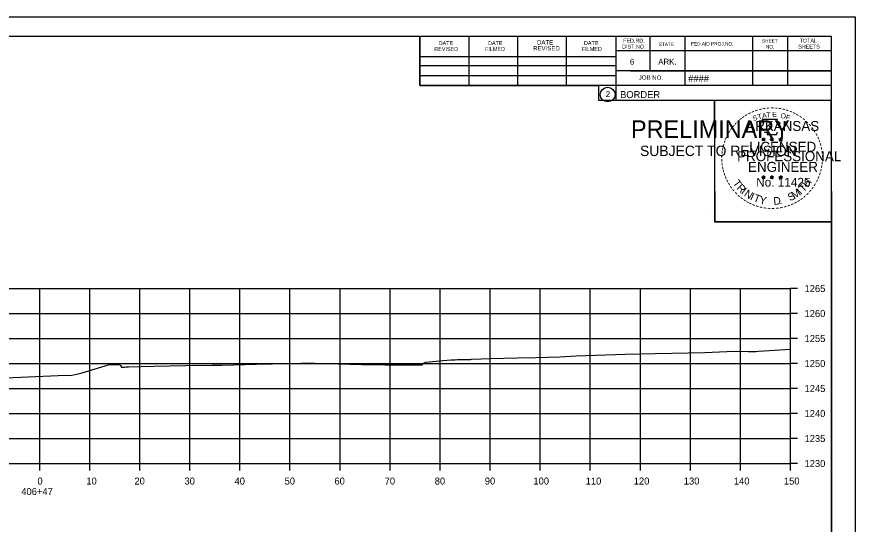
# Model space of a CAD drawing. Extents: x -70 to 701944, y -4 to 666871.
# Drawn here: x 669211.5 to 669379, y 663814.1 to 663915.6 of the extents above; entities that cross this region are included whole.
import ezdxf

# ---------------------------------------------------------------- set-up
doc = ezdxf.new("R2010")
doc.units = 0
for name, color, linetype in [('R_Axis', 7, 'Continuous'), ('R_Axis Annot', 7, 'Continuous'), ('R_Border', 7, 'Continuous'), ('R_Border PE', 7, 'Continuous'), ('R_Border Prem', 7, 'Continuous'), ('R_Exist Surface', 7, 'Continuous'), ('R_Grid', 7, 'Continuous'), ('R_No Plot', 7, 'Continuous')]:
    doc.layers.add(name, color=color, linetype=linetype)

msp = doc.modelspace()

# ---------------------------------------------------------------- linework, layer by layer
at = {"layer": 'R_Axis'}
for p, q in [((669366.07, 663826.24), (669366.07, 663861.24)), ((669367.47, 663861.24), (669366.07, 663861.24)), ((669367.47, 663856.24), (669366.07, 663856.24)), ((669367.47, 663851.24), (669366.07, 663851.24)), ((669367.47, 663846.24), (669366.07, 663846.24)), ((669367.47, 663841.24), (669366.07, 663841.24)), ((669367.47, 663836.24), (669366.07, 663836.24)), ((669367.47, 663831.24), (669366.07, 663831.24)), ((669066.07, 663826.24), (669366.07, 663826.24)), ((669216.07, 663824.84), (669216.07, 663826.24)), ((669226.07, 663824.84), (669226.07, 663826.24)), ((669236.07, 663824.84), (669236.07, 663826.24)), ((669246.07, 663824.84), (669246.07, 663826.24)), ((669256.07, 663824.84), (669256.07, 663826.24)), ((669266.07, 663824.84), (669266.07, 663826.24)), ((669276.07, 663824.84), (669276.07, 663826.24)), ((669286.07, 663824.84), (669286.07, 663826.24)), ((669296.07, 663824.84), (669296.07, 663826.24)), ((669306.07, 663824.84), (669306.07, 663826.24)), ((669316.07, 663824.84), (669316.07, 663826.24)), ((669326.07, 663824.84), (669326.07, 663826.24)), ((669336.07, 663824.84), (669336.07, 663826.24)), ((669346.07, 663824.84), (669346.07, 663826.24)), ((669356.07, 663824.84), (669356.07, 663826.24)), ((669366.07, 663824.84), (669366.07, 663826.24)), ((669367.47, 663826.24), (669366.07, 663826.24))]:
    msp.add_line(p, q, dxfattribs=at)
at = {"layer": 'R_Border'}
for p, q in [((669058.07, 663911.7), (669374.25, 663911.7)), ((669291.99, 663901.82), (669291.99, 663911.7)), ((669301.85, 663901.82), (669301.85, 663911.5)), ((669311.61, 663901.82), (669311.61, 663911.5)), ((669321.29, 663901.82), (669321.29, 663911.5)), ((669331.15, 663911.7), (669331.15, 663898.9)), ((669337.99, 663911.7), (669337.99, 663904.76)), ((669344.93, 663911.7), (669344.93, 663901.82)), ((669358.51, 663911.7), (669358.51, 663901.82)), ((669365.45, 663911.7), (669365.45, 663901.82)), ((669374.25, 663706.24), (669374.25, 663911.7)), ((669291.99, 663907.68), (669331.15, 663907.68)), ((669374.25, 663908.76), (669331.15, 663908.76)), ((669374.25, 663908.78), (669374.25, 663908.78)), ((669291.99, 663905.82), (669331.15, 663905.82)), ((669374.25, 663904.76), (669331.15, 663904.76)), ((669334.11, 663904.76), (669374.25, 663904.76)), ((669291.99, 663901.82), (669291.99, 663903.88)), ((669291.99, 663903.88), (669331.15, 663903.88)), ((669374.25, 663901.82), (669291.99, 663901.82)), ((669331.15, 663898.9), (669374.25, 663898.9))]:
    msp.add_line(p, q, dxfattribs=at)
msp.add_circle((669329.54, 663900.04), 1.47, dxfattribs=at)
at = {"layer": 'R_Border PE'}
for p, q in [((669360.34, 663891.16), (669360.69, 663891.05)), ((669360.34, 663891.16), (669360.59, 663891.11)), ((669360.34, 663891.16), (669360.57, 663891.04)), ((669360.47, 663890.75), (669360.69, 663891.05)), ((669360.47, 663890.75), (669360.6, 663890.99)), ((669360.47, 663890.75), (669360.68, 663890.97)), ((669360.69, 663891.41), (669360.65, 663891.16)), ((669360.9, 663890.75), (669360.68, 663890.96)), ((669360.69, 663891.05), (669360.69, 663891.41)), ((669360.69, 663891.41), (669360.74, 663891.16)), ((669361.03, 663891.16), (669360.69, 663891.05)), ((669360.9, 663890.75), (669360.69, 663891.05)), ((669361.03, 663891.16), (669360.75, 663891.11)), ((669360.9, 663890.75), (669360.76, 663891.04)), ((669361.03, 663891.16), (669360.83, 663891.06)), ((669362.01, 663891.16), (669362.36, 663891.05)), ((669362.01, 663891.16), (669362.26, 663891.11)), ((669362.01, 663891.16), (669362.24, 663891.04)), ((669362.14, 663890.75), (669362.36, 663891.05)), ((669362.14, 663890.75), (669362.27, 663890.99)), ((669362.14, 663890.75), (669362.35, 663890.97)), ((669362.36, 663891.41), (669362.32, 663891.16)), ((669362.57, 663890.75), (669362.35, 663890.96)), ((669362.36, 663891.05), (669362.36, 663891.41)), ((669362.36, 663891.41), (669362.41, 663891.16)), ((669362.7, 663891.16), (669362.36, 663891.05)), ((669362.57, 663890.75), (669362.36, 663891.05)), ((669362.7, 663891.16), (669362.42, 663891.11)), ((669362.57, 663890.75), (669362.43, 663891.04)), ((669362.7, 663891.16), (669362.5, 663891.06)), ((669363.77, 663891.15), (669364.12, 663891.04)), ((669363.77, 663891.15), (669364.02, 663891.1)), ((669363.77, 663891.15), (669364.01, 663891.02)), ((669363.9, 663890.74), (669364.12, 663891.04)), ((669363.9, 663890.74), (669364.03, 663890.98)), ((669363.9, 663890.74), (669364.12, 663890.96)), ((669364.12, 663891.4), (669364.08, 663891.15)), ((669364.12, 663891.04), (669364.12, 663891.4)), ((669364.12, 663891.4), (669364.17, 663891.15)), ((669364.47, 663891.15), (669364.12, 663891.04)), ((669364.33, 663890.74), (669364.12, 663891.04)), ((669364.33, 663890.74), (669364.12, 663890.95)), ((669364.47, 663891.15), (669364.18, 663891.1)), ((669364.33, 663890.74), (669364.2, 663891.03)), ((669364.47, 663891.15), (669364.26, 663891.04)), ((669360.33, 663883.59), (669360.68, 663883.47)), ((669360.33, 663883.59), (669360.59, 663883.54)), ((669360.33, 663883.59), (669360.57, 663883.46)), ((669360.47, 663883.18), (669360.68, 663883.47)), ((669360.47, 663883.18), (669360.59, 663883.42)), ((669360.47, 663883.18), (669360.68, 663883.39)), ((669360.68, 663883.84), (669360.64, 663883.59)), ((669360.68, 663883.47), (669360.68, 663883.84)), ((669360.68, 663883.84), (669360.73, 663883.59)), ((669361.03, 663883.59), (669360.68, 663883.47)), ((669360.9, 663883.18), (669360.68, 663883.47)), ((669360.9, 663883.18), (669360.68, 663883.39)), ((669361.03, 663883.59), (669360.74, 663883.54)), ((669360.9, 663883.18), (669360.76, 663883.47)), ((669361.03, 663883.59), (669360.83, 663883.48)), ((669362, 663883.59), (669362.35, 663883.47)), ((669362, 663883.59), (669362.26, 663883.54)), ((669362, 663883.59), (669362.24, 663883.46)), ((669362.14, 663883.18), (669362.35, 663883.47)), ((669362.14, 663883.18), (669362.26, 663883.42)), ((669362.14, 663883.18), (669362.35, 663883.39)), ((669362.35, 663883.84), (669362.31, 663883.59)), ((669362.35, 663883.47), (669362.35, 663883.84)), ((669362.35, 663883.84), (669362.4, 663883.59)), ((669362.7, 663883.59), (669362.35, 663883.47)), ((669362.56, 663883.18), (669362.35, 663883.47)), ((669362.56, 663883.18), (669362.35, 663883.39)), ((669362.7, 663883.59), (669362.41, 663883.54)), ((669362.56, 663883.18), (669362.43, 663883.47)), ((669362.7, 663883.59), (669362.49, 663883.48)), ((669363.77, 663883.58), (669364.12, 663883.46)), ((669363.77, 663883.58), (669364.02, 663883.53)), ((669363.77, 663883.58), (669364.01, 663883.45)), ((669363.9, 663883.17), (669364.12, 663883.46)), ((669363.9, 663883.17), (669364.03, 663883.41)), ((669363.9, 663883.17), (669364.12, 663883.38)), ((669364.12, 663883.83), (669364.08, 663883.58)), ((669364.12, 663883.46), (669364.12, 663883.83)), ((669364.12, 663883.83), (669364.17, 663883.58)), ((669364.47, 663883.58), (669364.12, 663883.46)), ((669364.33, 663883.17), (669364.12, 663883.46)), ((669364.33, 663883.17), (669364.12, 663883.38)), ((669364.47, 663883.58), (669364.18, 663883.53)), ((669364.33, 663883.17), (669364.19, 663883.46)), ((669364.47, 663883.58), (669364.26, 663883.47))]:
    msp.add_line(p, q, dxfattribs=at)
for points in [[(669360.38, 663895.04), (669360.65, 663894.21)], [(669363.89, 663894.11), (669364.03, 663894.4), (669363.35, 663894.37), (669363.49, 663895.04), (669360.38, 663895.04)], [(669360.87, 663892.61), (669360.87, 663892.53), (669361.43, 663892.51), (669361.38, 663892.03), (669363.25, 663892.03), (669363.45, 663892.57)], [(669360.69, 663891.41), (669360.9, 663890.75), (669360.34, 663891.16), (669361.03, 663891.16), (669360.47, 663890.75), (669360.69, 663891.41)], [(669362.36, 663891.41), (669362.57, 663890.75), (669362.01, 663891.16), (669362.7, 663891.16), (669362.14, 663890.75), (669362.36, 663891.41)], [(669364.12, 663891.4), (669364.33, 663890.74), (669363.77, 663891.15), (669364.47, 663891.15), (669363.9, 663890.74), (669364.12, 663891.4)], [(669360.68, 663883.84), (669360.9, 663883.18), (669360.33, 663883.59), (669361.03, 663883.59), (669360.47, 663883.18), (669360.68, 663883.84)], [(669362.35, 663883.84), (669362.56, 663883.18), (669362, 663883.59), (669362.7, 663883.59), (669362.14, 663883.18), (669362.35, 663883.84)], [(669364.12, 663883.83), (669364.33, 663883.17), (669363.77, 663883.58), (669364.47, 663883.58), (669363.9, 663883.17), (669364.12, 663883.83)]]:
    msp.add_lwpolyline(points, dxfattribs=at)
for centre, radius in [((669360.69, 663891.05), 0.172), ((669360.69, 663891.05), 0.145), ((669360.69, 663891.05), 0.116), ((669360.69, 663891.05), 0.0991), ((669360.69, 663891.05), 0.0747), ((669360.69, 663891.05), 0.0495), ((669360.69, 663891.05), 0.0296), ((669362.36, 663891.05), 0.172), ((669362.36, 663891.05), 0.145), ((669362.36, 663891.05), 0.116), ((669362.36, 663891.05), 0.0991), ((669362.36, 663891.05), 0.0747), ((669362.36, 663891.05), 0.0495), ((669362.36, 663891.05), 0.0296), ((669364.12, 663891.03), 0.172), ((669364.12, 663891.03), 0.145), ((669364.12, 663891.03), 0.116), ((669364.12, 663891.03), 0.0991), ((669364.12, 663891.03), 0.0747), ((669364.12, 663891.03), 0.0495), ((669364.12, 663891.03), 0.0296), ((669360.68, 663883.47), 0.172), ((669360.68, 663883.47), 0.145), ((669360.68, 663883.47), 0.116), ((669360.68, 663883.47), 0.0991), ((669360.68, 663883.47), 0.0747), ((669360.68, 663883.47), 0.0495), ((669360.68, 663883.47), 0.0296), ((669362.35, 663883.47), 0.172), ((669362.35, 663883.47), 0.145), ((669362.35, 663883.47), 0.116), ((669362.35, 663883.47), 0.0991), ((669362.35, 663883.47), 0.0747), ((669362.35, 663883.47), 0.0495), ((669362.35, 663883.47), 0.0296), ((669364.12, 663883.46), 0.172), ((669364.12, 663883.46), 0.145), ((669364.12, 663883.46), 0.116), ((669364.12, 663883.46), 0.0991), ((669364.12, 663883.46), 0.0747), ((669364.12, 663883.46), 0.0495), ((669364.12, 663883.46), 0.0296)]:
    msp.add_circle(centre, radius, dxfattribs=at)
at = {"layer": 'R_Exist Surface'}
msp.add_lwpolyline([(669209.32, 663843.4), (669219.78, 663843.83), (669222.48, 663843.92), (669223.73, 663844.21), (669224.52, 663844.39), (669229.98, 663846.05), (669231.68, 663846.03), (669231.8, 663846.03), (669232, 663846.02), (669232.18, 663845.82), (669232.44, 663845.54), (669233, 663845.54), (669233.33, 663845.55), (669233.82, 663845.61), (669238.89, 663845.71), (669245.18, 663845.83), (669250.45, 663845.9), (669251.31, 663845.91), (669252.43, 663845.94), (669259.41, 663846.12), (669262.6, 663846.21), (669263.23, 663846.22), (669264.99, 663846.25), (669268.31, 663846.32), (669269.15, 663846.33), (669271.01, 663846.29), (669278.06, 663846.11), (669280.42, 663846.04), (669285.09, 663846), (669291.59, 663845.99), (669292.38, 663845.99), (669292.51, 663845.99), (669292.82, 663846.34), (669292.87, 663846.4), (669293.19, 663846.51), (669293.23, 663846.52), (669296.61, 663846.83), (669298.28, 663846.98), (669298.98, 663847.01), (669299.53, 663847.04), (669300.13, 663847.05), (669301.14, 663847.05), (669302.12, 663847.07), (669302.34, 663847.12), (669306.18, 663847.24), (669311.46, 663847.36), (669315.21, 663847.45), (669319.98, 663847.59), (669323.28, 663847.75), (669333.04, 663848.13), (669339.03, 663848.25), (669348.97, 663848.45), (669354.8, 663848.74), (669357.71, 663848.62), (669359.19, 663848.67), (669359.7, 663848.69), (669366.07, 663849.12)], dxfattribs=at)
at = {"layer": 'R_Grid'}
for p, q in [((669066.07, 663861.24), (669366.07, 663861.24)), ((669216.07, 663826.24), (669216.07, 663861.24)), ((669226.07, 663826.24), (669226.07, 663861.24)), ((669236.07, 663826.24), (669236.07, 663861.24)), ((669246.07, 663826.24), (669246.07, 663861.24)), ((669256.07, 663826.24), (669256.07, 663861.24)), ((669266.07, 663826.24), (669266.07, 663861.24)), ((669276.07, 663826.24), (669276.07, 663861.24)), ((669286.07, 663826.24), (669286.07, 663861.24)), ((669296.07, 663826.24), (669296.07, 663861.24)), ((669306.07, 663826.24), (669306.07, 663861.24)), ((669316.07, 663826.24), (669316.07, 663861.24)), ((669326.07, 663826.24), (669326.07, 663861.24)), ((669336.07, 663826.24), (669336.07, 663861.24)), ((669346.07, 663826.24), (669346.07, 663861.24)), ((669356.07, 663826.24), (669356.07, 663861.24)), ((669366.07, 663826.24), (669366.07, 663861.24)), ((669066.07, 663856.24), (669366.07, 663856.24)), ((669066.07, 663851.24), (669366.07, 663851.24)), ((669066.07, 663846.24), (669366.07, 663846.24)), ((669066.07, 663841.24), (669366.07, 663841.24)), ((669066.07, 663836.24), (669366.07, 663836.24)), ((669066.07, 663831.24), (669366.07, 663831.24)), ((669066.07, 663826.24), (669366.07, 663826.24))]:
    msp.add_line(p, q, dxfattribs=at)
at = {"layer": 'R_No Plot'}
for p, q in [((669045.67, 663915.6), (669379, 663915.6)), ((669350.29, 663876.45), (669350.29, 663876.45))]:
    msp.add_line(p, q, dxfattribs=at)
for points in [[(669045.66, 663915.6), (669379, 663915.6), (669379, 663702.26), (669045.66, 663702.26)], [(669291.99, 663911.7), (669291.99, 663901.82), (669327.72, 663901.82), (669327.72, 663898.9), (669350.92, 663898.9), (669350.92, 663874.57), (669374.25, 663874.57), (669374.25, 663706.24), (669058.07, 663706.24), (669058.07, 663911.7)], [(669350.92, 663898.9), (669374.13, 663898.9), (669374.25, 663874.57), (669351.04, 663874.57)]]:
    msp.add_lwpolyline(points, close=True, dxfattribs=at)

# ---------------------------------------------------------------- texts
at = {"layer": 'R_Axis Annot'}
for s, p in [('1265', (669368.87, 663860.54)), ('1260', (669368.87, 663855.54)), ('1255', (669368.87, 663850.54)), ('1250', (669368.87, 663845.54)), ('1245', (669368.87, 663840.54)), ('1240', (669368.87, 663835.54)), ('1235', (669368.87, 663830.54)), ('1230', (669368.87, 663825.54)), ('0', (669215.61, 663822.04)), ('10', (669225.38, 663822.04)), ('20', (669234.99, 663822.04)), ('30', (669244.99, 663822.04)), ('40', (669254.99, 663822.04)), ('50', (669264.99, 663822.04)), ('60', (669274.95, 663822.04)), ('70', (669284.99, 663822.04)), ('80', (669294.99, 663822.04)), ('90', (669304.99, 663822.04)), ('100', (669314.7, 663822.04)), ('110', (669325.15, 663822.04)), ('120', (669334.75, 663822.04)), ('130', (669344.75, 663822.04)), ('140', (669354.75, 663822.04)), ('150', (669364.75, 663822.04)), ('406+47', (669212.39, 663819.94))]:
    msp.add_text(s, height=1.4, dxfattribs=at).set_placement(p)
at = {"layer": 'R_Border'}
for s, height, p in [('FED.RD.', 0.782, (669332.63, 663910.42)), ('SHEET', 0.684, (669360.37, 663910.42)), ('TOTAL', 0.782, (669367.89, 663910.42)), ('REVISED', 0.782, (669294.91, 663908.76)), ('DATE', 0.782, (669295.79, 663909.94)), ('FILMED', 0.782, (669305.07, 663908.76)), ('DATE', 0.782, (669305.65, 663909.94)), ('REVISED', 0.879, (669314.65, 663908.86)), ('DATE', 0.879, (669315.43, 663910.04)), ('FILMED', 0.782, (669324.41, 663908.76)), ('DATE', 0.782, (669324.81, 663909.94)), ('DIST.NO.', 0.782, (669332.43, 663909.24)), ('STATE', 0.684, (669339.75, 663909.74)), ('FED.AID PROJ.NO.', 0.684, (669346.21, 663909.84)), ('NO.', 0.684, (669361.15, 663909.24)), ('SHEETS', 0.782, (669367.61, 663909.24)), ('6', 1.17, (669333.99, 663906.02)), ('ARK.', 1.172, (669339.65, 663906.02)), ('JOB NO.', 0.879, (669335.75, 663903)), ('####', 1.4, (669345.63, 663902.56)), ('2', 1.17, (669329.16, 663899.55)), ('BORDER', 1.4, (669332.02, 663899.33))]:
    msp.add_text(s, height=height, rotation=360, dxfattribs=at).set_placement(p)
at = {"layer": 'R_Border PE'}
for s, height, rotation, p in [('-', 1.6, 34.0636, (669357.26, 663895.21)), ('-', 1.6, 28.7918, (669357.86, 663895.58)), ('-', 1.6, 24.3072, (669358.49, 663895.89)), ('S', 1, 21.594, (669358.73, 663894.71)), ('-', 1.6, 19.1761, (669359.13, 663896.16)), ('T', 1, 16.4036, (669359.65, 663895.05)), ('-', 1.6, 13.6301, (669359.88, 663896.4)), ('A', 1, 11.2132, (669360.47, 663895.3)), ('-', 1.6, 10.2193, (669360.55, 663896.57)), ('T', 1, 6.0228, (669361.32, 663895.46)), ('-', 1.6, 5.8968, (669361.28, 663896.68)), ('-', 1.6, 0.1862, (669362.06, 663896.75)), ('E', 1, 0.8323, (669362.43, 663895.57)), ('-', 1.6, 357.743, (669362.78, 663896.74)), ('-', 1.6, 352.1617, (669363.52, 663896.68)), ('O', 1, 350.4515, (669364.03, 663895.36)), ('-', 1.6, 347.2049, (669364.24, 663896.57)), ('F', 1, 340.0707, (669364.99, 663895.13)), ('-', 1.6, 342.3362, (669364.88, 663896.41)), ('-', 1.6, 337.8551, (669365.61, 663896.19)), ('-', 1.6, 334.1211, (669366.24, 663895.92)), ('-', 1.6, 329.6409, (669366.82, 663895.63)), ('-', 1.6, 48.423, (669355.33, 663893.54)), ('-', 1.6, 42.9622, (669355.78, 663894.02)), ('-', 1.6, 38.9507, (669356.21, 663894.43)), ('-', 1.6, 36.2317, (669356.68, 663894.81)), ('ARKANSAS', 2, 360, (669357.23, 663892.75)), ('-', 1.6, 325.8627, (669367.46, 663895.27)), ('-', 1.6, 320.5297, (669368.07, 663894.85)), ('-', 1.6, 315.5786, (669368.67, 663894.36)), ('-', 1.6, 58.0706, (669354.19, 663891.96)), ('-', 1.6, 54.2325, (669354.51, 663892.49)), ('-', 1.6, 50.6142, (669354.92, 663893.05)), ('-', 1.6, 309.8797, (669369.24, 663893.81)), ('-', 1.6, 306.6522, (669369.77, 663893.21)), ('-', 1.4, 303.6753, (669370.25, 663892.64)), ('-', 1.6, 72.3945, (669353.4, 663890.1)), ('-', 1.6, 67.7743, (669353.61, 663890.73)), ('-', 1.6, 62.8713, (669353.87, 663891.35)), ('DWB', 0.01, 360, (669360.67, 663891.04)), ('DWB', 0.01, 360, (669362.34, 663891.04)), ('DWB', 0.01, 360, (669364.11, 663891.03)), ('-', 1.6, 299.6684, (669370.57, 663892.03)), ('-', 1.6, 294.6628, (669370.9, 663891.42)), ('-', 1.6, 290.5728, (669371.15, 663890.84)), ('-', 1.6, 81.2013, (669353.07, 663888.68)), ('-', 1.6, 75.461, (669353.2, 663889.39)), ('LICENSED', 2, 360, (669357.83, 663888.6)), ('-', 1.6, 285.1233, (669371.39, 663890.26)), ('-', 1.6, 280.5493, (669371.59, 663889.52)), ('-', 1.6, 89.0622, (669352.97, 663887.29)), ('-', 1.6, 85.1863, (669352.99, 663887.99)), ('PROFESSIONAL', 2, 360, (669355.41, 663886.7)), ('-', 1.6, 276.5962, (669371.75, 663888.75)), ('-', 1.6, 274.3301, (669371.81, 663888.03)), ('-', 1.6, 94.1959, (669353, 663886.56)), ('-', 1.6, 98.9479, (669353.07, 663885.89)), ('ENGINEER', 2, 360, (669357.59, 663884.57)), ('-', 1.6, 260.9953, (669371.75, 663886.08)), ('-', 1.6, 263.5172, (669371.82, 663886.73)), ('-', 1.6, 269.9407, (669371.84, 663887.4)), ('-', 1.6, 101.7149, (669353.21, 663885.16)), ('-', 1.6, 105.4578, (669353.37, 663884.57)), ('-', 1.6, 109.0874, (669353.58, 663883.93)), ('-', 1.6, 252.8681, (669371.46, 663884.68)), ('-', 1.6, 255.7626, (669371.64, 663885.4)), ('-', 1.6, 114.0643, (669353.84, 663883.34)), ('-', 1.6, 115.7289, (669354.14, 663882.72)), ('T', 1.54, 306.0406, (669354.44, 663882.31)), ('No. 11425', 1.757, 360, (669359.22, 663881.62)), ('DWB', 0.01, 360, (669360.67, 663883.47)), ('DWB', 0.01, 360, (669362.34, 663883.47)), ('DWB', 0.01, 360, (669364.11, 663883.46)), ('H', 1.54, 54.6088, (669369.56, 663881.35)), ('-', 1.6, 244.6197, (669370.98, 663883.38)), ('-', 1.6, 247.8887, (669371.24, 663884.01)), ('-', 1.6, 120.4471, (669354.5, 663882.13)), ('-', 1.6, 125.8934, (669354.9, 663881.57)), ('-', 1.6, 130.7181, (669355.37, 663881.02)), ('R', 1.54, 314.005, (669355.2, 663881.26)), ('I', 1.54, 321.9694, (669356.1, 663880.33)), ('N', 1.54, 326.5002, (669356.67, 663879.86)), ('M', 1.54, 32.6563, (669366.83, 663879.08)), ('I', 1.54, 42.1136, (669368.11, 663879.93)), ('T', 1.54, 46.6444, (669368.67, 663880.41)), ('-', 1.6, 231.2538, (669369.75, 663881.41)), ('-', 1.6, 233.8452, (669370.18, 663881.97)), ('-', 1.6, 239.0712, (669370.58, 663882.63)), ('-', 1.6, 134.2238, (669355.88, 663880.48)), ('-', 1.6, 138.9338, (669356.41, 663880.01)), ('-', 1.6, 144.6463, (669356.96, 663879.61)), ('-', 1.6, 148.0898, (669357.52, 663879.24)), ('I', 1.54, 335.3603, (669357.88, 663879.08)), ('T', 1.54, 339.8912, (669358.54, 663878.75)), ('Y', 1.54, 347.8556, (669359.76, 663878.3)), ('D', 1.54, 6.3969, (669362.74, 663877.94)), ('S', 1.54, 26.9312, (669365.99, 663878.67)), ('-', 1.6, 215.7363, (669368.2, 663879.86)), ('-', 1.6, 221.0851, (669368.75, 663880.33)), ('-', 1.6, 225.7653, (669369.27, 663880.84)), ('-', 1.6, 151.5704, (669358.1, 663878.91)), ('-', 1.6, 154.6002, (669358.63, 663878.66)), ('-', 1.6, 158.5612, (669359.25, 663878.41)), ('-', 1.6, 162.7983, (669359.94, 663878.2)), ('-', 1.6, 167.5555, (669360.65, 663878.03)), ('-', 1.6, 173.1155, (669361.42, 663877.92)), ('-', 1.6, 191.2858, (669364.46, 663878.1)), ('.', 1.54, 13.7642, (669363.93, 663878.07)), ('-', 1.6, 195.4743, (669365.19, 663878.3)), ('-', 1.6, 200.7184, (669365.87, 663878.54)), ('-', 1.6, 204.2516, (669366.49, 663878.81)), ('-', 1.6, 207.3568, (669367.11, 663879.13)), ('-', 1.6, 212.2491, (669367.67, 663879.48)), ('-', 1.6, 176.5183, (669362.17, 663877.87)), ('-', 1.6, 181.5918, (669362.92, 663877.89)), ('-', 1.6, 185.8167, (669363.72, 663877.96))]:
    msp.add_text(s, height=height, rotation=rotation, dxfattribs=at).set_placement(p)
at = {"layer": 'R_Border Prem'}
for s, height, p in [('PRELIMINARY', 3.5, (669334.2, 663891.37)), ('DWB', 0.01, (669334.95, 663893.22)), ('SUBJECT TO REVISION', 2.0751, (669336.01, 663887.74))]:
    msp.add_text(s, height=height, rotation=360, dxfattribs=at).set_placement(p)

doc.saveas('drawing.dxf')
